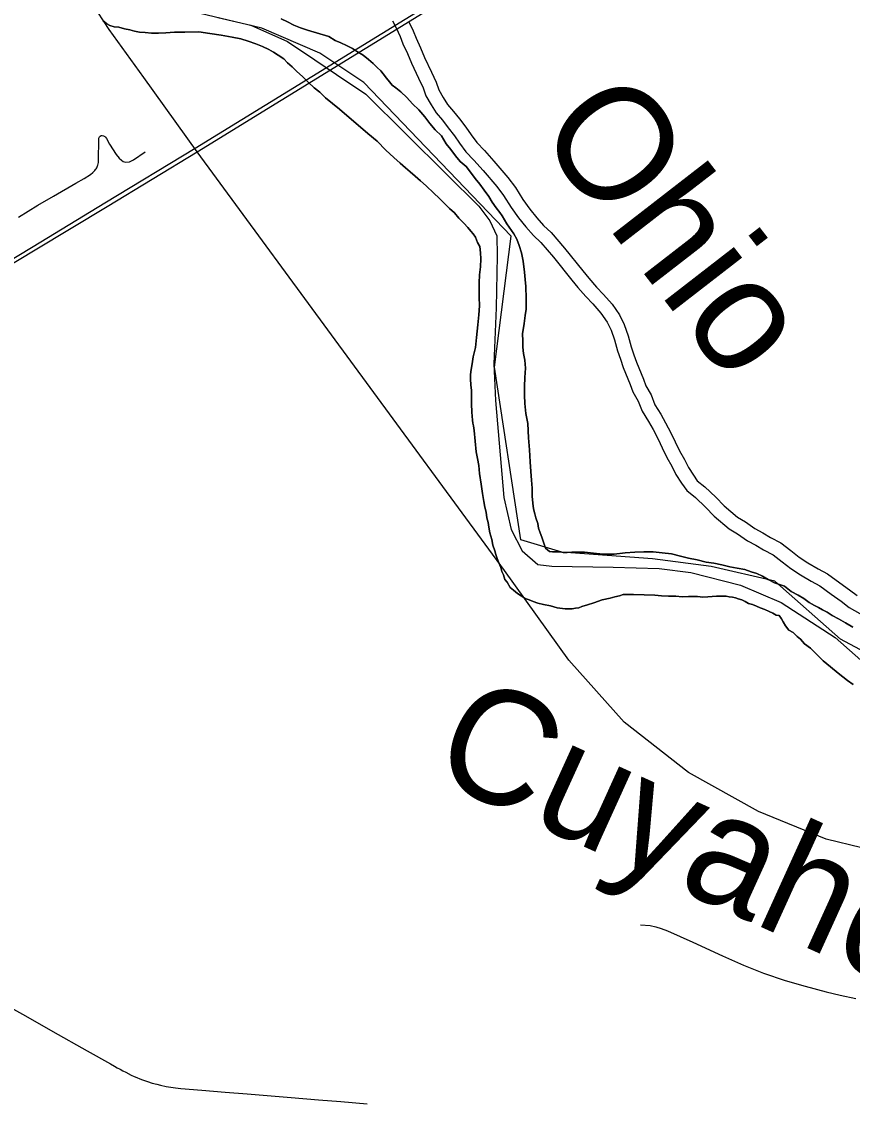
# Model space of a CAD drawing. Extents: x -59 to 82, y -3 to 49.
# Drawn here: x -12.781 to -12.229, y 31.89 to 32.608 of the extents above; entities that cross this region are included whole.
import ezdxf

# ---------------------------------------------------------------- set-up
doc = ezdxf.new("R2010")
doc.units = 0
for name, color, linetype in [('GM_X_City_Street', 7, 'Continuous'), ('GM_X_Corporation', 7, 'Continuous'), ('GM_X_County_Road', 7, 'Continuous'), ('GM_X_Major_River', 7, 'Continuous'), ('GM_X_Major_River_Text', 7, 'Continuous'), ('GM_X_Minor_River', 7, 'Continuous'), ('GM_X_Minor_River_Text', 7, 'Continuous'), ('GM_X_Rail_Line', 7, 'Continuous')]:
    doc.layers.add(name, color=color, linetype=linetype)

msp = doc.modelspace()

# ---------------------------------------------------------------- linework, layer by layer
at = {"layer": 'GM_X_City_Street'}
for points in [[(-12.78263, 32.47793), (-12.76978, 32.48595), (-12.75932, 32.49192), (-12.74447, 32.50056), (-12.73892, 32.50368), (-12.73471, 32.50639), (-12.73323, 32.5076), (-12.73223, 32.50861), (-12.73185, 32.50906), (-12.73142, 32.50961), (-12.73103, 32.51019), (-12.7306, 32.51086), (-12.73028, 32.51146), (-12.73001, 32.51199), (-12.72978, 32.51263), (-12.72959, 32.51336), (-12.72944, 32.51438), (-12.72937, 32.51561), (-12.72926, 32.5299), (-12.72914, 32.5306), (-12.72872, 32.53135), (-12.72831, 32.53187), (-12.72765, 32.53217), (-12.72698, 32.53231), (-12.72611, 32.53211), (-12.72529, 32.53166), (-12.72479, 32.53108), (-12.72412, 32.53028), (-12.72203, 32.52657), (-12.71768, 32.5196), (-12.71574, 32.51722), (-12.71418, 32.51577), (-12.71293, 32.51501), (-12.71158, 32.51463), (-12.70883, 32.51479), (-12.70624, 32.51609), (-12.69832, 32.52143)], [(-12.36944, 32.0077), (-12.36286, 32.00724), (-12.35915, 32.00633), (-12.35567, 32.00513), (-12.35151, 32.00355), (-12.33467, 31.99604), (-12.31486, 31.98705), (-12.30085, 31.98069), (-12.28753, 31.9755), (-12.27325, 31.97069), (-12.26004, 31.96682), (-12.24592, 31.963), (-12.23671, 31.96081), (-12.22632, 31.95862)]]:
    msp.add_lwpolyline(points, dxfattribs=at)
at = {"layer": 'GM_X_Corporation'}
for points in [[(-12.21704, 32.18704), (-12.23644, 32.19754), (-12.28001, 32.23597), (-12.32235, 32.24583), (-12.36139, 32.25097), (-12.4216, 32.25529), (-12.44894, 32.26351), (-12.4664, 32.37818), (-12.45531, 32.46531), (-12.55313, 32.56745), (-12.58231, 32.58697), (-12.62095, 32.60362), (-12.67951, 32.61759)], [(-12.6502, 32.61066), (-12.62815, 32.60558), (-12.60376, 32.59482), (-12.58581, 32.58247), (-12.57129, 32.57275), (-12.55181, 32.55966), (-12.49815, 32.50666), (-12.47668, 32.48524), (-12.46936, 32.47544), (-12.4647, 32.46561), (-12.46456, 32.45232), (-12.46531, 32.41774), (-12.4668, 32.38049), (-12.46577, 32.35619), (-12.46013, 32.29167), (-12.45535, 32.27045), (-12.44798, 32.25609), (-12.43765, 32.24708), (-12.42816, 32.24605), (-12.38758, 32.24534), (-12.35687, 32.24452), (-12.33598, 32.2417), (-12.3029, 32.23331), (-12.27586, 32.22183), (-12.23996, 32.19865), (-12.21354, 32.175)]]:
    msp.add_lwpolyline(points, dxfattribs=at)
at = {"layer": 'GM_X_County_Road'}
msp.add_lwpolyline([(-12.79393, 31.95597), (-12.77796, 31.94702), (-12.7597, 31.93658), (-12.73692, 31.92381), (-12.72145, 31.91516), (-12.71886, 31.91374), (-12.71693, 31.91263), (-12.7151, 31.91158), (-12.71318, 31.91056), (-12.71129, 31.90957), (-12.70768, 31.90776), (-12.70564, 31.9068), (-12.70401, 31.90605), (-12.70203, 31.90527), (-12.70011, 31.90454), (-12.69824, 31.90386), (-12.69692, 31.90343), (-12.69386, 31.90244), (-12.69061, 31.9016), (-12.68833, 31.90104), (-12.68452, 31.90024), (-12.68139, 31.89972), (-12.67831, 31.89928), (-12.6747, 31.89883), (-12.6608, 31.89767), (-12.64523, 31.89638), (-12.63066, 31.89523), (-12.60133, 31.89284), (-12.5832, 31.89134), (-12.5684, 31.89013), (-12.551, 31.8887)], dxfattribs=at)
at = {"layer": 'GM_X_Major_River'}
for points in [[(-12.72656, 32.60868), (-12.72387, 32.60643), (-12.72196, 32.60531), (-12.71891, 32.60459), (-12.71587, 32.60425), (-12.71206, 32.60316), (-12.70863, 32.60244), (-12.70558, 32.60171), (-12.70216, 32.601), (-12.69835, 32.60066), (-12.69417, 32.60033), (-12.68962, 32.60039), (-12.68468, 32.60045), (-12.67899, 32.6009), (-12.67216, 32.60098), (-12.66267, 32.60109), (-12.65544, 32.60004), (-12.64783, 32.59899), (-12.6406, 32.59756), (-12.63489, 32.59649), (-12.62993, 32.59503), (-12.62497, 32.59319), (-12.62039, 32.59134), (-12.61619, 32.58949), (-12.61312, 32.58763), (-12.61006, 32.58577), (-12.60623, 32.58315), (-12.60391, 32.58052), (-12.60084, 32.5779), (-12.59776, 32.57489), (-12.59392, 32.57152), (-12.59007, 32.56777), (-12.58622, 32.56401), (-12.58238, 32.56102), (-12.57854, 32.55727), (-12.57393, 32.55352), (-12.56932, 32.54978), (-12.5505, 32.53367), (-12.54435, 32.52842), (-12.53857, 32.52241), (-12.53319, 32.51753), (-12.52896, 32.51378), (-12.5255, 32.51078), (-12.52243, 32.50816), (-12.51897, 32.50516), (-12.51551, 32.50216), (-12.51167, 32.49879), (-12.50666, 32.49391), (-12.5032, 32.49053), (-12.49935, 32.48678), (-12.49627, 32.48377), (-12.49282, 32.48078), (-12.49011, 32.47739), (-12.48665, 32.47401), (-12.48395, 32.471), (-12.48202, 32.46874), (-12.48048, 32.46686), (-12.47893, 32.4646), (-12.47774, 32.4612), (-12.47619, 32.45856), (-12.47575, 32.45438), (-12.47531, 32.4502), (-12.47562, 32.44488), (-12.4763, 32.43955), (-12.47661, 32.43423), (-12.47654, 32.42929), (-12.47648, 32.42473), (-12.4764, 32.41903), (-12.4767, 32.41295), (-12.47737, 32.40648), (-12.47839, 32.3981), (-12.47906, 32.39125), (-12.48049, 32.38516), (-12.48119, 32.38059), (-12.4819, 32.37678), (-12.48223, 32.37335), (-12.48219, 32.37031), (-12.48214, 32.36651), (-12.4817, 32.36272), (-12.48165, 32.35854), (-12.48158, 32.35398), (-12.4815, 32.34828), (-12.48109, 32.34563), (-12.48105, 32.34297), (-12.48065, 32.34107), (-12.48024, 32.33918), (-12.47982, 32.33614), (-12.47849, 32.3221), (-12.47766, 32.31755), (-12.47684, 32.31299), (-12.47639, 32.30768), (-12.47515, 32.30047), (-12.47431, 32.2944), (-12.47348, 32.28909), (-12.47267, 32.2853), (-12.47186, 32.28189), (-12.47143, 32.2781)], [(-12.47143, 32.2781), (-12.47186, 32.28189), (-12.47267, 32.2853), (-12.47348, 32.28909), (-12.47431, 32.2944), (-12.47515, 32.30047), (-12.47639, 32.30768), (-12.47684, 32.31299), (-12.47766, 32.31755), (-12.47849, 32.3221), (-12.47982, 32.33614), (-12.48024, 32.33918), (-12.48065, 32.34107), (-12.48105, 32.34297), (-12.48109, 32.34563), (-12.4815, 32.34828), (-12.48158, 32.35398), (-12.48165, 32.35854), (-12.4817, 32.36272), (-12.48214, 32.36651), (-12.48219, 32.37031), (-12.48223, 32.37335), (-12.4819, 32.37678), (-12.48119, 32.38059), (-12.48049, 32.38516), (-12.47906, 32.39125), (-12.47839, 32.3981), (-12.47737, 32.40648), (-12.4767, 32.41295), (-12.4764, 32.41903), (-12.47648, 32.42473), (-12.47654, 32.42929), (-12.47661, 32.43423), (-12.4763, 32.43955), (-12.47562, 32.44488), (-12.47531, 32.4502), (-12.47575, 32.45438), (-12.47619, 32.45856), (-12.47774, 32.4612), (-12.47893, 32.4646), (-12.48048, 32.46686), (-12.48202, 32.46874), (-12.48395, 32.471), (-12.48665, 32.47401), (-12.49011, 32.47739), (-12.49282, 32.48078), (-12.49627, 32.48377), (-12.49935, 32.48678), (-12.5032, 32.49053), (-12.50666, 32.49391), (-12.51167, 32.49879), (-12.51551, 32.50216), (-12.51897, 32.50516), (-12.52243, 32.50816), (-12.5255, 32.51078), (-12.52896, 32.51378), (-12.53319, 32.51753), (-12.53857, 32.52241), (-12.54435, 32.52842), (-12.5505, 32.53367), (-12.56932, 32.54978), (-12.57393, 32.55352), (-12.57854, 32.55727), (-12.58238, 32.56102), (-12.58622, 32.56401), (-12.59007, 32.56777), (-12.59392, 32.57152), (-12.59776, 32.57489), (-12.60084, 32.5779), (-12.60391, 32.58052), (-12.60623, 32.58315), (-12.61006, 32.58577), (-12.61312, 32.58763), (-12.61619, 32.58949), (-12.62039, 32.59134), (-12.62497, 32.59319), (-12.62993, 32.59503), (-12.63489, 32.59649), (-12.6406, 32.59756), (-12.64783, 32.59899), (-12.65544, 32.60004), (-12.66267, 32.60109), (-12.67216, 32.60098), (-12.67899, 32.6009), (-12.68468, 32.60045), (-12.68962, 32.60039), (-12.69417, 32.60033), (-12.69835, 32.60066), (-12.70216, 32.601), (-12.70558, 32.60171), (-12.70863, 32.60244), (-12.71206, 32.60316), (-12.71587, 32.60425), (-12.71891, 32.60459), (-12.72196, 32.60531), (-12.72387, 32.60643), (-12.72656, 32.60868)], [(-12.49838, 32.52669), (-12.50149, 32.53198), (-12.50573, 32.5361), (-12.5092, 32.54024), (-12.51268, 32.54476), (-12.51654, 32.54927), (-12.52077, 32.5534), (-12.52463, 32.55754), (-12.52847, 32.56129), (-12.53193, 32.56391), (-12.53423, 32.56578), (-12.53616, 32.56804), (-12.53809, 32.5703), (-12.54041, 32.57331), (-12.54195, 32.57519), (-12.54426, 32.57744), (-12.54696, 32.58007), (-12.55003, 32.58269), (-12.55349, 32.58569), (-12.55732, 32.58792), (-12.56076, 32.59016), (-12.56459, 32.59202), (-12.56841, 32.59387), (-12.57223, 32.59535), (-12.57644, 32.59796), (-12.59055, 32.60235), (-12.59512, 32.60381), (-12.5997, 32.60565), (-12.60391, 32.60788), (-12.60811, 32.60973)], [(-12.60811, 32.60973), (-12.60391, 32.60788), (-12.5997, 32.60565), (-12.59512, 32.60381), (-12.59055, 32.60235), (-12.57644, 32.59796), (-12.57223, 32.59535), (-12.56841, 32.59387), (-12.56459, 32.59202), (-12.56076, 32.59016), (-12.55732, 32.58792), (-12.55349, 32.58569), (-12.55003, 32.58269), (-12.54696, 32.58007), (-12.54426, 32.57744), (-12.54195, 32.57519), (-12.54041, 32.57331), (-12.53809, 32.5703), (-12.53616, 32.56804), (-12.53423, 32.56578), (-12.53193, 32.56391), (-12.52847, 32.56129), (-12.52463, 32.55754), (-12.52077, 32.5534), (-12.51654, 32.54927), (-12.51268, 32.54476), (-12.5092, 32.54024), (-12.50573, 32.5361), (-12.50149, 32.53198), (-12.49838, 32.52669)], [(-12.25383, 32.21992), (-12.25727, 32.22178), (-12.26073, 32.2244), (-12.26455, 32.22663), (-12.26915, 32.22924), (-12.27375, 32.2326), (-12.28023, 32.23481), (-12.28444, 32.23703), (-12.28827, 32.23927), (-12.29209, 32.24112), (-12.2959, 32.24222), (-12.3001, 32.24369), (-12.30505, 32.24477), (-12.31, 32.24546), (-12.31533, 32.24692), (-12.32066, 32.248), (-12.32561, 32.2487), (-12.3317, 32.25014), (-12.33741, 32.25121), (-12.34275, 32.25267), (-12.34884, 32.25412), (-12.35493, 32.2548), (-12.36101, 32.25549), (-12.36709, 32.25542), (-12.37316, 32.25534), (-12.37961, 32.25488), (-12.38681, 32.25404), (-12.3944, 32.25395), (-12.40048, 32.25463), (-12.40657, 32.25532), (-12.40961, 32.25528), (-12.41189, 32.25526), (-12.41492, 32.25522), (-12.41796, 32.25518), (-12.42062, 32.25515), (-12.42252, 32.25551), (-12.4248, 32.25548), (-12.42784, 32.25544), (-12.42974, 32.2558), (-12.43243, 32.25805), (-12.43321, 32.25994), (-12.43401, 32.26259), (-12.4348, 32.26524), (-12.43598, 32.26826), (-12.43716, 32.27129), (-12.43759, 32.27433), (-12.43878, 32.27811), (-12.43957, 32.28076), (-12.44038, 32.28417), (-12.44081, 32.28797), (-12.44125, 32.29252), (-12.44133, 32.29784), (-12.44178, 32.30316), (-12.44223, 32.30885), (-12.4427, 32.31531), (-12.44319, 32.32328), (-12.44368, 32.33126), (-12.44419, 32.34075), (-12.44542, 32.34758), (-12.44627, 32.35403), (-12.44635, 32.35973), (-12.44643, 32.36543), (-12.44613, 32.37151), (-12.44584, 32.3776), (-12.44629, 32.38291), (-12.44711, 32.38746), (-12.44755, 32.39163), (-12.44761, 32.39581), (-12.44767, 32.40038), (-12.44662, 32.40723), (-12.44594, 32.41256), (-12.44524, 32.41674), (-12.44528, 32.41978), (-12.4453, 32.42169), (-12.44534, 32.42397), (-12.44544, 32.43194), (-12.44589, 32.4365), (-12.44633, 32.44144), (-12.44719, 32.44864), (-12.44841, 32.45433), (-12.45, 32.45925), (-12.45157, 32.46341), (-12.45352, 32.46681), (-12.45507, 32.46907), (-12.45662, 32.47133), (-12.45817, 32.4736), (-12.45972, 32.47624), (-12.46128, 32.47888), (-12.46283, 32.48114), (-12.46515, 32.48415), (-12.46786, 32.48792), (-12.47019, 32.49169), (-12.47328, 32.49583), (-12.47599, 32.49998), (-12.47909, 32.50374), (-12.48218, 32.50789), (-12.48527, 32.51165), (-12.48911, 32.51502), (-12.4922, 32.51879), (-12.49529, 32.52293), (-12.49838, 32.52669)], [(-12.49838, 32.52669), (-12.49529, 32.52293), (-12.4922, 32.51879), (-12.48911, 32.51502), (-12.48527, 32.51165), (-12.48218, 32.50789), (-12.47909, 32.50374), (-12.47599, 32.49998), (-12.47328, 32.49583), (-12.47019, 32.49169), (-12.46786, 32.48792), (-12.46515, 32.48415), (-12.46283, 32.48114), (-12.46128, 32.47888), (-12.45972, 32.47624), (-12.45817, 32.4736), (-12.45662, 32.47133), (-12.45507, 32.46907), (-12.45352, 32.46681), (-12.45157, 32.46341), (-12.45, 32.45925), (-12.44841, 32.45433), (-12.44719, 32.44864), (-12.44633, 32.44144), (-12.44589, 32.4365), (-12.44544, 32.43194), (-12.44534, 32.42397), (-12.4453, 32.42169), (-12.44528, 32.41978), (-12.44524, 32.41674), (-12.44594, 32.41256), (-12.44662, 32.40723), (-12.44767, 32.40038), (-12.44761, 32.39581), (-12.44755, 32.39163), (-12.44711, 32.38746), (-12.44629, 32.38291), (-12.44584, 32.3776), (-12.44613, 32.37151), (-12.44643, 32.36543), (-12.44635, 32.35973), (-12.44627, 32.35403), (-12.44542, 32.34758), (-12.44419, 32.34075), (-12.44368, 32.33126), (-12.44319, 32.32328), (-12.4427, 32.31531), (-12.44223, 32.30885), (-12.44178, 32.30316), (-12.44133, 32.29784), (-12.44125, 32.29252), (-12.44081, 32.28797), (-12.44038, 32.28417), (-12.43957, 32.28076), (-12.43878, 32.27811), (-12.43759, 32.27433), (-12.43716, 32.27129), (-12.43598, 32.26826), (-12.4348, 32.26524), (-12.43401, 32.26259), (-12.43321, 32.25994), (-12.43243, 32.25805), (-12.42974, 32.2558), (-12.42784, 32.25544), (-12.4248, 32.25548), (-12.42252, 32.25551), (-12.42062, 32.25515), (-12.41796, 32.25518), (-12.41492, 32.25522), (-12.41189, 32.25526), (-12.40961, 32.25528), (-12.40657, 32.25532), (-12.40048, 32.25463), (-12.3944, 32.25395), (-12.38681, 32.25404), (-12.37961, 32.25488), (-12.37316, 32.25534), (-12.36709, 32.25542), (-12.36101, 32.25549), (-12.35493, 32.2548), (-12.34884, 32.25412), (-12.34275, 32.25267), (-12.33741, 32.25121), (-12.3317, 32.25014), (-12.32561, 32.2487), (-12.32066, 32.248), (-12.31533, 32.24692), (-12.31, 32.24546), (-12.30505, 32.24477), (-12.3001, 32.24369), (-12.2959, 32.24222), (-12.29209, 32.24112), (-12.28827, 32.23927), (-12.28444, 32.23703), (-12.28023, 32.23481), (-12.27375, 32.2326), (-12.26915, 32.22924), (-12.26455, 32.22663), (-12.26073, 32.2244), (-12.25727, 32.22178), (-12.25383, 32.21992)], [(-12.47143, 32.2781), (-12.47063, 32.27507), (-12.47021, 32.27203), (-12.4694, 32.26824), (-12.46819, 32.26369), (-12.46738, 32.25991), (-12.46619, 32.25612), (-12.4654, 32.25385), (-12.4646, 32.2512), (-12.46342, 32.24817), (-12.46224, 32.24515), (-12.46145, 32.24249), (-12.46028, 32.24023), (-12.45948, 32.2372), (-12.45793, 32.23532), (-12.45599, 32.23192), (-12.45368, 32.23005), (-12.451, 32.2278), (-12.4487, 32.22631), (-12.44601, 32.22444), (-12.44334, 32.22371), (-12.44067, 32.2226), (-12.43762, 32.2215), (-12.43381, 32.22041), (-12.42924, 32.2197), (-12.42467, 32.21824), (-12.41934, 32.21754), (-12.41479, 32.2176), (-12.41251, 32.21801), (-12.41024, 32.21841), (-12.40835, 32.21919), (-12.40457, 32.22038), (-12.40041, 32.22157), (-12.39474, 32.22354), (-12.38944, 32.22474), (-12.38642, 32.22554), (-12.38339, 32.22634), (-12.38075, 32.22713), (-12.37809, 32.22716), (-12.37391, 32.22721), (-12.35985, 32.22662), (-12.3553, 32.2263), (-12.35073, 32.22597), (-12.3458, 32.22603), (-12.34162, 32.2257), (-12.33744, 32.22575), (-12.33441, 32.22579), (-12.33137, 32.22582), (-12.32794, 32.22549), (-12.32453, 32.22553), (-12.31884, 32.22598), (-12.31542, 32.22602), (-12.31239, 32.22606), (-12.31048, 32.2257), (-12.3082, 32.22535), (-12.3063, 32.22499), (-12.30439, 32.22425), (-12.3021, 32.22352), (-12.29981, 32.22241), (-12.29751, 32.22129), (-12.29485, 32.22057), (-12.29217, 32.21946), (-12.28988, 32.21835), (-12.28683, 32.21724), (-12.28377, 32.21576), (-12.28148, 32.21465), (-12.27918, 32.21353), (-12.27728, 32.21318), (-12.27573, 32.21092), (-12.27456, 32.20903), (-12.27301, 32.20639), (-12.27069, 32.20338), (-12.26801, 32.20189), (-12.26532, 32.19926), (-12.26301, 32.19739), (-12.26032, 32.19438), (-12.25648, 32.19139), (-12.25263, 32.18763), (-12.24801, 32.18313), (-12.24302, 32.17901), (-12.23803, 32.17489), (-12.23188, 32.17002), (-12.22805, 32.16741)], [(-12.22805, 32.16741), (-12.23188, 32.17002), (-12.23803, 32.17489), (-12.24302, 32.17901), (-12.24801, 32.18313), (-12.25263, 32.18763), (-12.25648, 32.19139), (-12.26032, 32.19438), (-12.26301, 32.19739), (-12.26532, 32.19926), (-12.26801, 32.20189), (-12.27069, 32.20338), (-12.27301, 32.20639), (-12.27456, 32.20903), (-12.27573, 32.21092), (-12.27728, 32.21318), (-12.27918, 32.21353), (-12.28148, 32.21465), (-12.28377, 32.21576), (-12.28683, 32.21724), (-12.28988, 32.21835), (-12.29217, 32.21946), (-12.29485, 32.22057), (-12.29751, 32.22129), (-12.29981, 32.22241), (-12.3021, 32.22352), (-12.30439, 32.22425), (-12.3063, 32.22499), (-12.3082, 32.22535), (-12.31048, 32.2257), (-12.31239, 32.22606), (-12.31542, 32.22602), (-12.31884, 32.22598), (-12.32453, 32.22553), (-12.32794, 32.22549), (-12.33137, 32.22582), (-12.33441, 32.22579), (-12.33744, 32.22575), (-12.34162, 32.2257), (-12.3458, 32.22603), (-12.35073, 32.22597), (-12.3553, 32.2263), (-12.35985, 32.22662), (-12.37391, 32.22721), (-12.37809, 32.22716), (-12.38075, 32.22713), (-12.38339, 32.22634), (-12.38642, 32.22554), (-12.38944, 32.22474), (-12.39474, 32.22354), (-12.40041, 32.22157), (-12.40457, 32.22038), (-12.40835, 32.21919), (-12.41024, 32.21841), (-12.41251, 32.21801), (-12.41479, 32.2176), (-12.41934, 32.21754), (-12.42467, 32.21824), (-12.42924, 32.2197), (-12.43381, 32.22041), (-12.43762, 32.2215), (-12.44067, 32.2226), (-12.44334, 32.22371), (-12.44601, 32.22444), (-12.4487, 32.22631), (-12.451, 32.2278), (-12.45368, 32.23005), (-12.45599, 32.23192), (-12.45793, 32.23532), (-12.45948, 32.2372), (-12.46028, 32.24023), (-12.46145, 32.24249), (-12.46224, 32.24515), (-12.46342, 32.24817), (-12.4646, 32.2512), (-12.4654, 32.25385), (-12.46619, 32.25612), (-12.46738, 32.25991), (-12.46819, 32.26369), (-12.4694, 32.26824), (-12.47021, 32.27203), (-12.47063, 32.27507), (-12.47143, 32.2781)], [(-12.22819, 32.20541), (-12.23317, 32.20839), (-12.23776, 32.21099), (-12.24197, 32.21323), (-12.24542, 32.21546), (-12.24848, 32.21695), (-12.25115, 32.21843), (-12.25383, 32.21992)], [(-12.25383, 32.21992), (-12.25115, 32.21843), (-12.24848, 32.21695), (-12.24542, 32.21546), (-12.24197, 32.21323), (-12.23776, 32.21099), (-12.23317, 32.20839), (-12.22819, 32.20541)]]:
    msp.add_lwpolyline(points, dxfattribs=at)
at = {"layer": 'GM_X_Minor_River'}
for points in [[(-12.53402, 32.60838), (-12.53174, 32.60383)], [(-12.52316, 32.60785), (-12.52036, 32.60186), (-12.51846, 32.59694), (-12.51546, 32.59059), (-12.51278, 32.5841), (-12.5083, 32.57445), (-12.50508, 32.56761), (-12.50329, 32.56263), (-12.5004, 32.5575), (-12.49746, 32.55294), (-12.49354, 32.54832), (-12.48964, 32.54326), (-12.48531, 32.53776), (-12.4818, 32.5327), (-12.47803, 32.52757), (-12.47302, 32.52221), (-12.46681, 32.51524), (-12.45744, 32.50432), (-12.45243, 32.49767), (-12.44745, 32.48963), (-12.44286, 32.4833), (-12.43819, 32.47756), (-12.43369, 32.47238), (-12.42872, 32.4678), (-12.4199, 32.4574), (-12.40774, 32.44223), (-12.4037, 32.43746), (-12.39852, 32.43155), (-12.39396, 32.42662), (-12.38819, 32.42005), (-12.38332, 32.41298), (-12.3801, 32.40656), (-12.37749, 32.39919), (-12.37556, 32.39189), (-12.37378, 32.38658), (-12.37197, 32.38153), (-12.36744, 32.37025), (-12.36576, 32.3659), (-12.36234, 32.35985), (-12.35974, 32.35317), (-12.35592, 32.34695), (-12.35273, 32.34138), (-12.34913, 32.33459), (-12.34637, 32.3287), (-12.34353, 32.32269), (-12.3401, 32.31699), (-12.33753, 32.3115), (-12.33418, 32.30647), (-12.33159, 32.30275), (-12.32668, 32.29883), (-12.31935, 32.29192), (-12.31384, 32.28605), (-12.30497, 32.27856), (-12.29964, 32.27537), (-12.29338, 32.27097), (-12.28796, 32.26808), (-12.28304, 32.26506), (-12.2762, 32.26146), (-12.26942, 32.25638), (-12.26398, 32.25204), (-12.25813, 32.24826), (-12.25127, 32.2443), (-12.24508, 32.24101), (-12.23702, 32.23498), (-12.23048, 32.23037), (-12.2255, 32.22647)], [(-12.53174, 32.60383), (-12.52908, 32.59814), (-12.52717, 32.5932), (-12.52412, 32.58675), (-12.52146, 32.5803), (-12.51689, 32.57043), (-12.51384, 32.56398), (-12.51194, 32.55867), (-12.50851, 32.5526), (-12.50509, 32.54729), (-12.50091, 32.54236), (-12.49711, 32.53743), (-12.49294, 32.53212), (-12.48951, 32.52719), (-12.48533, 32.5215), (-12.48002, 32.51582), (-12.47394, 32.509), (-12.46482, 32.49838), (-12.46026, 32.49231), (-12.45532, 32.48435), (-12.45038, 32.47752), (-12.44544, 32.47146), (-12.4405, 32.46577), (-12.43557, 32.46123), (-12.42721, 32.45137), (-12.41505, 32.4362), (-12.41087, 32.43127), (-12.40556, 32.42521), (-12.401, 32.42028), (-12.39568, 32.41422), (-12.3915, 32.40815), (-12.38884, 32.40284), (-12.38655, 32.39638), (-12.38464, 32.38917), (-12.38273, 32.38348), (-12.38083, 32.37816), (-12.37625, 32.36678), (-12.37435, 32.36185), (-12.37092, 32.35577), (-12.36826, 32.34894), (-12.36407, 32.34212), (-12.36103, 32.33681), (-12.35761, 32.33035), (-12.35494, 32.32466), (-12.3519, 32.31821), (-12.34847, 32.31252), (-12.34581, 32.30683), (-12.34201, 32.30114), (-12.33859, 32.29621), (-12.3329, 32.29167), (-12.32606, 32.28523), (-12.32037, 32.27916), (-12.3105, 32.27083), (-12.3048, 32.26742), (-12.29836, 32.26288), (-12.29266, 32.25985), (-12.28773, 32.25683), (-12.28129, 32.25342), (-12.27521, 32.24888), (-12.26952, 32.24434), (-12.26307, 32.24017), (-12.25586, 32.23601), (-12.25017, 32.23299), (-12.24259, 32.22731), (-12.23613, 32.22277), (-12.23082, 32.2186), (-12.22361, 32.21444)]]:
    msp.add_lwpolyline(points, dxfattribs=at)
at = {"layer": 'GM_X_Rail_Line'}
for points in [[(-12.86175, 32.40166), (-12.77141, 32.45621), (-12.72371, 32.48515), (-12.66378, 32.52141), (-12.38474, 32.69324), (-11.9643, 32.94998), (-11.70757, 33.09949), (-11.46389, 33.251), (-11.43451, 33.26807), (-11.36687, 33.30737), (-11.23653, 33.38467), (-11.18078, 33.42007), (-11.12857, 33.45488), (-11.07876, 33.48979), (-11.02261, 33.53481), (-10.97022, 33.57831), (-10.96475, 33.58338), (-10.87983, 33.66205), (-10.78902, 33.75886), (-10.7688, 33.78431)], [(-12.86318, 32.40406), (-12.77286, 32.45859), (-12.72517, 32.48753), (-12.66524, 32.52379), (-12.3862, 32.69562), (-11.96574, 32.95237), (-11.70902, 33.10188), (-11.46533, 33.25339), (-11.43592, 33.27048), (-11.36829, 33.30977), (-11.238, 33.38705), (-11.18231, 33.4224), (-11.13015, 33.45718), (-11.08045, 33.49202), (-11.02438, 33.53696), (-10.97207, 33.58041)], [(-11.32511, 31.67413), (-11.3394, 31.68646), (-11.48303, 31.81103), (-11.63549, 31.94393), (-11.67823, 31.97523), (-11.71409, 31.99737), (-11.77056, 32.01492), (-11.83084, 32.02866), (-12.12615, 32.04545), (-12.19864, 32.05309), (-12.24596, 32.06454), (-12.29098, 32.08286), (-12.33752, 32.10881), (-12.38026, 32.1424), (-12.41688, 32.18361), (-12.45962, 32.24315), (-12.66378, 32.52141), (-12.69933, 32.57074), (-12.72229, 32.60283), (-12.72994, 32.61431)]]:
    msp.add_lwpolyline(points, dxfattribs=at)

# ---------------------------------------------------------------- texts
at = {"layer": 'GM_X_Major_River_Text'}
msp.add_text('Cuyahoga', height=0.075803, rotation=335.58062, dxfattribs=at).set_placement((-12.51111, 32.10688))
at = {"layer": 'GM_X_Minor_River_Text'}
msp.add_text('Ohio', height=0.075799, rotation=307.78117, dxfattribs=at).set_placement((-12.44029, 32.53467))

doc.saveas('drawing.dxf')
